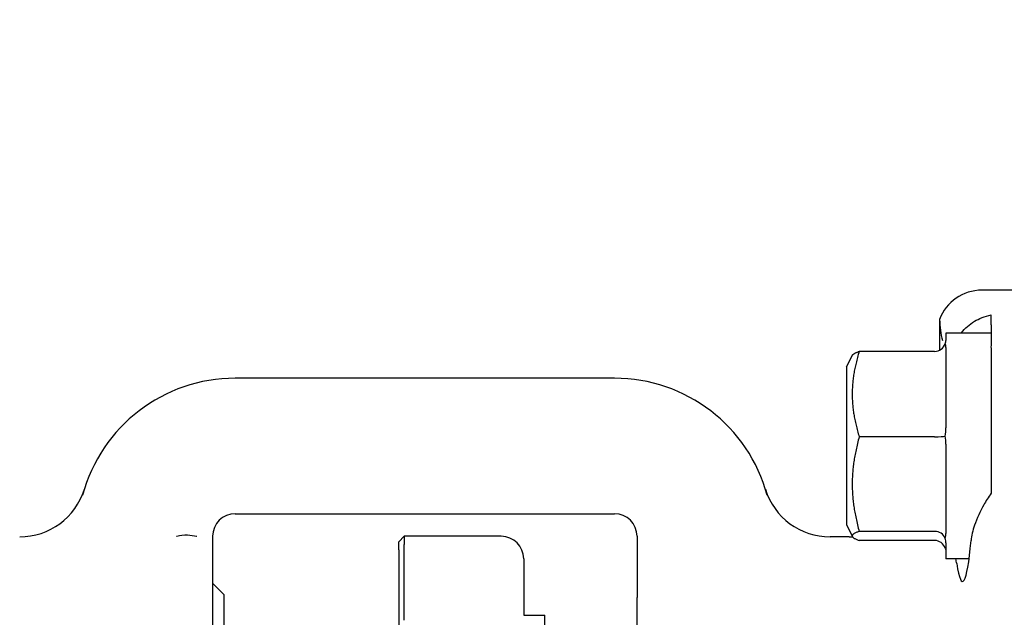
# Model space of a CAD drawing. Header units: inches. Extents: x 24 to 1128, y -69 to 748.
# Tile 331 of 656: x 450.74 to 453.47, y 659.27 to 660.93. Entities that reach past the tile are written whole.
import ezdxf

# ---------------------------------------------------------------- set-up
doc = ezdxf.new("R2010")
doc.units = ezdxf.units.IN
doc.header["$LTSCALE"] = 32
doc.header["$MEASUREMENT"] = 0
doc.layers.add('Dimension (ANSI)', color=7, linetype='Continuous', lineweight=25)
doc.layers.add('Visible (ANSI)', color=7, linetype='Continuous', lineweight=30)
doc.styles.add('Note Text (ANSI)', font='tahoma.ttf')
doc.dimstyles.new('SB Fraction-16 (ANSI)', dxfattribs={"dimscale": 32, "dimtxt": 0.125, "dimasz": 0.098425, "dimexe": 0.125, "dimexo": 0.0625, "dimgap": 0.031496, "dimtad": 0, "dimtih": 1, "dimtoh": 1, "dimdec": 4, "dimrnd": 1e-08, "dimzin": 0, "dimdsep": 46, "dimlunit": 5, "dimtxsty": 'Note Text (ANSI)', "dimcen": 0.09, "dimdle": 0.393701, "dimclrd": 256, "dimclre": 256, "dimclrt": 256, "dimadec": 0, "dimazin": 3, "dimtfac": 0.96, "dimtofl": 0, "dimtmove": 0, "dimatfit": 3, "dimfxl": 1, "dimfrac": 2, "dimtolj": 1, "dimtzin": 12, "dimlwd": -1, "dimlwe": -1, "dimarcsym": 0})

# ---------------------------------------------------------------- blocks, each defined once
blk = doc.blocks.new('*D18')
at = {"layer": 'Defpoints', "color": 0, "transparency": 16777216}
for p in [(468.7806, 692.6685), (316.9743, 544.6685), (468.7806, 544.6685)]:
    blk.add_point(p, dxfattribs=at)
at = {"layer": 'Dimension (ANSI)', "transparency": 16777216}
for p, q in [((466.7806, 692.6685), (312.9743, 692.6685)), ((316.9743, 689.5189), (316.9743, 626.7677)), ((316.9743, 547.8181), (316.9743, 620.5693)), ((466.7806, 544.6685), (312.9743, 544.6685))]:
    blk.add_line(p, q, dxfattribs=at)
for points in [[(316.4494, 689.5189), (317.4993, 689.5189), (316.9743, 692.6685)], [(316.4494, 547.8181), (317.4993, 547.8181), (316.9743, 544.6685)]]:
    blk.add_solid(points, dxfattribs=at)
at = {"layer": 'Dimension (ANSI)', "transparency": 16777216, "insert": (312.8723, 625.7599), "char_height": 4, "attachment_point": 1, "style": 'Note Text (ANSI)'}
blk.add_mtext('\\A1;148', dxfattribs=at)

msp = doc.modelspace()

# ---------------------------------------------------------------- linework, layer by layer
at = {"layer": 'Visible (ANSI)'}
for p, q in [((453.90792, 660.17654), (453.40744, 660.17654)), ((453.29056, 660.09507), (453.29056, 660.01033)), ((453.43292, 660.08088), (453.43292, 660.10807)), ((453.43292, 660.08088), (453.43292, 660.02681)), ((453.30792, 660.05779), (453.30792, 660.03734)), ((453.43292, 660.05779), (453.30792, 660.05779)), ((453.27667, 660.00692), (453.06788, 660.00692)), ((453.30792, 660.01819), (453.30792, 659.79503)), ((453.43292, 660.01137), (453.43292, 659.86535)), ((453.03292, 659.96404), (453.04902, 659.99625)), ((453.03292, 659.96404), (453.03292, 659.52654)), ((452.39042, 659.93279), (451.34042, 659.93279)), ((453.27667, 659.77045), (453.06788, 659.77045)), ((453.30792, 659.74988), (453.30792, 659.50298)), ((451.34042, 659.55779), (452.39042, 659.55779)), ((453.03292, 659.52654), (453.04902, 659.49434)), ((451.27792, 659.49529), (451.27792, 659.39449)), ((451.79292, 659.47967), (451.80854, 659.49529)), ((451.80854, 659.49529), (451.80854, 659.47279)), ((452.0766, 659.49529), (451.80854, 659.49529)), ((452.45292, 659.49529), (452.45292, 659.32622)), ((453.04056, 659.49361), (452.98715, 659.49361)), ((453.27667, 659.50882), (453.06788, 659.50882)), ((451.79292, 659.45779), (451.79292, 659.47967)), ((451.80854, 659.26279), (451.80854, 659.47279)), ((453.27667, 659.48366), (453.06788, 659.48366)), ((453.30792, 659.47698), (453.30792, 659.43279)), ((451.79292, 659.45779), (451.79292, 659.24779)), ((452.1391, 659.43279), (452.1391, 659.27654)), ((453.37214, 659.43279), (453.30792, 659.43279)), ((451.27792, 659.39449), (451.27792, 658.47109)), ((451.30917, 659.33404), (451.27792, 659.36529)), ((451.30917, 659.33404), (451.30917, 658.53154)), ((452.45292, 659.21081), (452.45292, 659.32622)), ((452.1391, 659.27654), (452.19779, 659.27654)), ((452.19779, 659.08102), (452.19779, 659.27654))]:
    msp.add_line(p, q, dxfattribs=at)
for centre, radius, start, end in [((451.34042, 659.49529), 0.4375, 90, 164.98183), ((452.39042, 659.49529), 0.4375, 15.01817, 90), ((450.74368, 659.68111), 0.1875, 270, 342.70338), ((452.98715, 659.68111), 0.1875, 197.29662, 270), ((451.34042, 659.49529), 0.0625, 90, 180), ((452.39042, 659.49529), 0.0625, 0, 90), ((452.0766, 659.43279), 0.0625, 0, 90), ((453.04056, 659.74361), 0.25, 270, 272.01441)]:
    msp.add_arc(centre, radius, start, end, dxfattribs=at)
for centre, major_axis, ratio, start_param, end_param in [((453.4084, 660.05106), (-0.08906, 0.08906), 0.9924325, 5.5015852, 6.7140351), ((453.27667, 660.03962), (0, -0.0327), 0.9555533, 0, 1.2241495), ((453.27667, 659.7736), (0.03125, 0), 0.1006388, 4.712389, 5.9365385), ((453.27667, 659.47926), (0.03125, 0), 0.9458753, 0.3466468, 1.5707963), ((453.27667, 659.45096), (0, 0.0327), 0.9555533, 5.0590358, 6.2831853), ((453.354, 659.74529), (0, 0.375), 0.0874887, 2.6230455, 3.9395987)]:
    msp.add_ellipse(centre, major_axis=major_axis, ratio=ratio, start_param=start_param, end_param=end_param, dxfattribs=at)
for points in [[(453.29056, 660.09507), (453.29056, 660.07542), (453.29339, 660.05531), (453.29817, 660.03677)], [(453.30606, 660.02851), (453.30743, 660.03173), (453.30792, 660.03477), (453.30792, 660.03734)], [(453.30792, 660.01819), (453.30792, 660.02171), (453.30743, 660.02529), (453.30606, 660.02851)], [(453.43292, 660.02681), (453.43269, 660.02184), (453.43269, 660.01668), (453.43292, 660.01137)], [(453.30606, 659.77253), (453.30743, 659.78012), (453.30792, 659.78789), (453.30792, 659.79503)], [(453.30792, 659.74988), (453.30792, 659.75711), (453.30743, 659.76493), (453.30606, 659.77253)], [(453.30606, 659.48931), (453.30743, 659.49368), (453.30792, 659.49841), (453.30792, 659.50298)], [(453.30792, 659.47698), (453.30792, 659.48069), (453.30743, 659.48494), (453.30606, 659.48931)], [(453.30606, 659.46207), (453.30743, 659.45885), (453.30792, 659.45581), (453.30792, 659.45324)], [(453.33774, 659.41959), (453.3371, 659.42375), (453.33642, 659.42815), (453.33571, 659.43279)]]:
    msp.add_open_spline(points, degree=3, dxfattribs=at)
for points, knots in [([(453.35052, 660.05779), (453.36048, 660.07132), (453.37325, 660.08221), (453.39923, 660.09766), (453.41547, 660.10428), (453.43292, 660.10807)], [0.72388666, 0.72388666, 0.72388666, 0.72388666, 0.91166133, 0.91166133, 1.08359589, 1.08359589, 1.08359589, 1.08359589]), ([(453.43292, 659.61419), (453.42538, 659.60339), (453.41863, 659.59236), (453.40285, 659.56424), (453.39363, 659.54462), (453.38201, 659.51089), (453.3786, 659.49648), (453.37749, 659.48349)], [1.39731378, 1.39731378, 1.39731378, 1.39731378, 1.49356897, 1.49356897, 1.66386875, 1.66386875, 1.79881771, 1.79881771, 1.79881771, 1.79881771]), ([(451.1782, 659.49529), (451.17847, 659.49537), (451.17874, 659.49545), (451.1879, 659.49805), (451.1978, 659.4992), (451.21731, 659.49866), (451.22588, 659.49731), (451.23384, 659.49539), (451.23404, 659.49534), (451.23424, 659.49529)], [-0.00218083, -0.00218083, -0.00218083, -0.00218083, 0, 0, 0.07189637, 0.07189637, 0.13644606, 0.13644606, 0.13811703, 0.13811703, 0.13811703, 0.13811703])]:
    msp.add_open_spline(points, degree=3, knots=knots, dxfattribs=at)
for points, weights in [([(453.06788, 660.00692), (453.0318, 659.88868), (453.06788, 659.77045)], [1.04422863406, 1.20577136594, 1.04422863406]), ([(453.04902, 659.99625), (453.0515, 660.00121), (453.06788, 660.00692)], [1.12285543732, 1.11183872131, 1.04422863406]), ([(453.43292, 659.86535), (453.43292, 659.73904), (453.43292, 659.61419)], [0.999993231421, 0.999912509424, 0.999914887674]), ([(453.06788, 659.77045), (453.0318, 659.63964), (453.06788, 659.50882)], [1.04422863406, 1.20577136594, 1.04422863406]), ([(453.06788, 659.50882), (453.0318, 659.49624), (453.06788, 659.48366)], [1.04422863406, 1.20577136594, 1.04422863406])]:
    msp.add_rational_spline(points, weights, degree=2, dxfattribs=at)

# ---------------------------------------------------------------- dimensions: what is measured, and where the dimension line sits
at = {"layer": 'Dimension (ANSI)'}
dim = msp.add_linear_dim(base=(316.97435, 544.66853), p1=(468.78063, 692.66853), p2=(468.78063, 544.66853), angle=90, dimstyle='SB Fraction-16 (ANSI)', override={"dimgap": 0.031496, "dimdec": 4, "dimtol": 0, "dimlim": 0, "dimtp": 0, "dimtm": 0, "dimtdec": 2, "dimatfit": 1}, dxfattribs=at)
dim.commit()
dim.dimension.update_dxf_attribs({"geometry": '*D18', "text_midpoint": (316.97435, 623.66853), "dimtype": 160})

doc.saveas('drawing.dxf')
